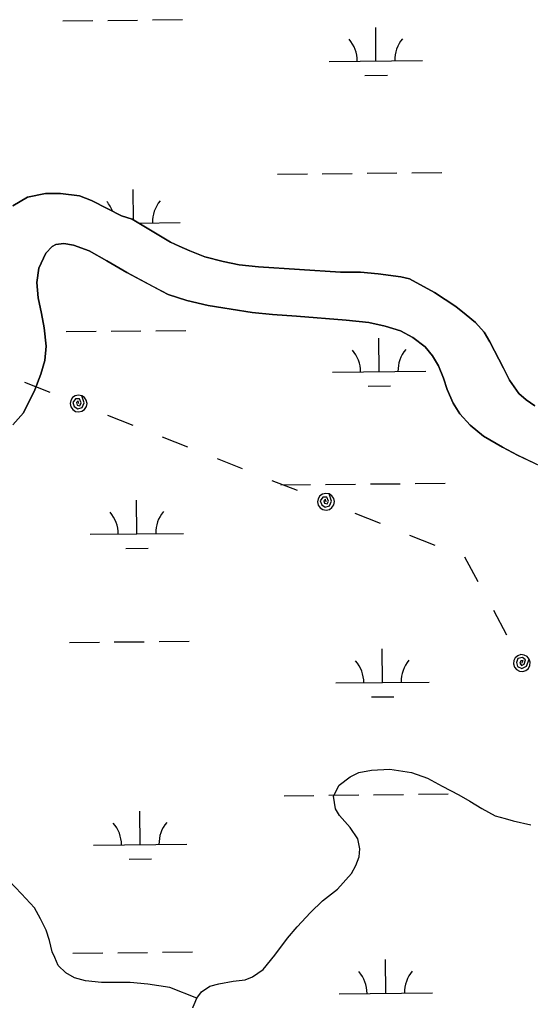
# Model space of a CAD drawing. Extents: x 3734862 to 3772949, y 391520 to 417239.
# Drawn here: x 3760146 to 3760693, y 411879 to 412929 of the extents above; entities that cross this region are included whole.
import ezdxf

# ---------------------------------------------------------------- set-up
doc = ezdxf.new("R2010")
doc.units = 0
for name, color, linetype in [('V-TOPO-SHOR', 7, 'Continuous'), ('V-UTIL-LINE', 7, 'Continuous'), ('V-WETL-SWMP', 7, 'Continuous')]:
    doc.layers.add(name, color=color, linetype=linetype)

msp = doc.modelspace()

# ---------------------------------------------------------------- linework, layer by layer
at = {"layer": 'V-TOPO-SHOR'}
for points in [[(3760138.6, 412730), (3760154.4, 412739.1), (3760173.9, 412743.2), (3760189.7, 412743.1), (3760210.2, 412740.5), (3760223.1, 412735.6), (3760240.4, 412726.6), (3760255.1, 412719.4), (3760266.7, 412715.5), (3760307.6, 412691.1), (3760316.8, 412686.7), (3760328.3, 412681.8), (3760344.6, 412675.4), (3760364.2, 412670.3), (3760381.1, 412666.9), (3760401.8, 412664.8), (3760489.7, 412658.9), (3760511.4, 412659), (3760530.3, 412657.1), (3760554.6, 412654.1), (3760563.8, 412651.8), (3760590.6, 412637)], [(3760604.2, 412533.3), (3760600.1, 412545.6), (3760594.7, 412558.6), (3760588.4, 412569.3), (3760580.7, 412578.9), (3760567.4, 412589.1), (3760554, 412596.1), (3760537.5, 412601.3), (3760520, 412604.9), (3760496, 412607.4), (3760442.8, 412612), (3760417.1, 412613.5), (3760395.3, 412615.7), (3760372.7, 412619.2), (3760348.1, 412623.1), (3760325, 412628.5), (3760305.2, 412635), (3760289.5, 412643.2), (3760260.8, 412658.4), (3760239.6, 412671.2), (3760220.5, 412681.8), (3760203.7, 412688), (3760193.3, 412689.6), (3760184.8, 412688.7), (3760180.8, 412686.5), (3760174, 412679.2), (3760166.6, 412663.3), (3760164.4, 412648), (3760165.9, 412631.5), (3760169.4, 412614.6), (3760172.3, 412599.3), (3760174.5, 412579.6), (3760173, 412564.5), (3760168.8, 412549.9), (3760162.4, 412532.8), (3760150.3, 412508.2), (3760138.6, 412495.5)], [(3760590.6, 412637), (3760613.4, 412622.2), (3760624.5, 412613.4), (3760634.5, 412605.2), (3760643.6, 412594.6), (3760649.7, 412584.2), (3760664.6, 412556.3), (3760670.9, 412543.5), (3760680.8, 412528.9), (3760688.9, 412522.1), (3760698.1, 412515.9)], [(3760698.2, 412454.1), (3760679.4, 412462.9), (3760663.3, 412471.5), (3760643.1, 412483.5), (3760628.7, 412495.3), (3760617.6, 412507.4), (3760610.7, 412518.8), (3760604.2, 412533.3)], [(3760509.5, 412123.3), (3760523.1, 412125.9), (3760542.7, 412126.8), (3760565.9, 412123.4), (3760583.1, 412117.4), (3760598.6, 412108.9), (3760616.5, 412099.5), (3760628.3, 412092.7), (3760641.3, 412084.7), (3760655.6, 412076.9), (3760666.3, 412074.1), (3760674.7, 412071.7), (3760693.7, 412067.2)], [(3760330.3, 411868.4), (3760336, 411881.8), (3760340.9, 411888.6), (3760349.7, 411894.8), (3760359.6, 411897.1), (3760374.8, 411899.9), (3760387.6, 411901.4), (3760395.6, 411904.5), (3760407.1, 411912.6), (3760419.6, 411927.9), (3760432.9, 411945.9), (3760443.4, 411958.2), (3760457.6, 411973.4), (3760470.5, 411986), (3760486.5, 411998.6), (3760501.7, 412015.1), (3760506.2, 412023.8), (3760509.9, 412033.1), (3760510.6, 412041.8), (3760508.3, 412052.5), (3760500, 412064.6), (3760488.9, 412077.3), (3760484.3, 412084.3), (3760482.4, 412097.9), (3760488.5, 412109.7), (3760500, 412118.8), (3760509.5, 412123.3)], [(3760336, 411881.8), (3760307, 411893.3), (3760283.3, 411896.9), (3760264.6, 411898.4), (3760249.3, 411898.6), (3760233.6, 411898.7), (3760216.5, 411900.2), (3760205, 411903.4), (3760195.6, 411908.8), (3760187.5, 411916.8), (3760183.8, 411925.2), (3760181, 411931.5), (3760177.9, 411943.7), (3760174.5, 411954.5), (3760168.4, 411966.6), (3760161.9, 411978.4), (3760148, 411993.4), (3760134.3, 412007.7)]]:
    msp.add_lwpolyline(points, dxfattribs=at)
at = {"layer": 'V-UTIL-LINE'}
for points in [[(3760151.3, 412541.3), (3760178.3, 412530.6)], [(3760209.3, 412518.3), (3760208.6, 412521.1), (3760207.1, 412519.4), (3760207.8, 412516.7), (3760210.6, 412515.9), (3760212, 412519), (3760210.2, 412523.4), (3760206, 412523.2), (3760203, 412519.3), (3760204.6, 412515), (3760208.3, 412512.5), (3760212.9, 412514), (3760215.2, 412519), (3760212.6, 412526.7), (3760209.1, 412527.3), (3760205.7, 412526.6), (3760202.8, 412524.6), (3760200.9, 412521.6), (3760200.3, 412518.2), (3760201, 412514.7), (3760203, 412511.8), (3760205.9, 412509.9), (3760209.4, 412509.3), (3760212.8, 412510), (3760215.7, 412512), (3760217.6, 412515), (3760218.3, 412518.4), (3760217.5, 412521.9), (3760215.5, 412524.8), (3760212.6, 412526.7)], [(3760240.2, 412506), (3760267.2, 412495.3)], [(3760298.9, 412482.7), (3760325.9, 412472)], [(3760357.6, 412459.4), (3760384.6, 412448.7)], [(3760416.4, 412436.1), (3760443.3, 412425.4)], [(3760474.3, 412413.1), (3760473.6, 412415.9), (3760472.1, 412414.2), (3760472.8, 412411.5), (3760475.6, 412410.8), (3760477, 412413.9), (3760475.2, 412418.2), (3760471, 412418), (3760468, 412414.1), (3760469.7, 412409.8), (3760473.3, 412407.3), (3760477.9, 412408.8), (3760480.3, 412413.8), (3760477.6, 412421.5), (3760474.2, 412422.1), (3760470.7, 412421.4), (3760467.8, 412419.4), (3760465.9, 412416.4), (3760465.3, 412413), (3760466, 412409.6), (3760468, 412406.7), (3760471, 412404.8), (3760474.4, 412404.1), (3760477.9, 412404.9), (3760480.7, 412406.9), (3760482.7, 412409.8), (3760483.3, 412413.3), (3760482.5, 412416.7), (3760480.6, 412419.6), (3760477.6, 412421.5)], [(3760505.2, 412400.8), (3760532.2, 412390.1)], [(3760563.9, 412377.5), (3760590.9, 412366.8)], [(3760622.7, 412354.2), (3760636.9, 412327.9)], [(3760653.6, 412297), (3760667.8, 412270.7)], [(3760684.1, 412240.5), (3760685.4, 412243.1), (3760683.1, 412242.8), (3760681.9, 412240.3), (3760683.6, 412237.9), (3760686.6, 412239.3), (3760688.1, 412243.8), (3760684.7, 412246.4), (3760679.9, 412245.3), (3760678.4, 412241), (3760679.6, 412236.7), (3760684.1, 412234.8), (3760689.1, 412237.2), (3760692, 412244.8), (3760689.7, 412247.5), (3760686.6, 412249.1), (3760683.1, 412249.5), (3760679.8, 412248.4), (3760677.1, 412246.2), (3760675.4, 412243.1), (3760675.1, 412239.6), (3760676.1, 412236.2), (3760678.4, 412233.5), (3760681.5, 412231.9), (3760685, 412231.6), (3760688.3, 412232.6), (3760691.1, 412234.8), (3760692.7, 412237.9), (3760693, 412241.4), (3760692, 412244.8)]]:
    msp.add_lwpolyline(points, dxfattribs=at)
at = {"layer": 'V-WETL-SWMP'}
for p, q in [((3760192.5, 412927.9), (3760224.5, 412928.3)), ((3760240.5, 412928.4), (3760272.5, 412928.8)), ((3760288.5, 412928.9), (3760320.5, 412929.3)), ((3760527.8, 412885), (3760527.5, 412921)), ((3760477.8, 412884.5), (3760577.8, 412885.6)), ((3760516, 412869.5), (3760540, 412869.7)), ((3760518.3, 412764.8), (3760550.3, 412765.2)), ((3760566.3, 412765.4), (3760598.3, 412765.7)), ((3760422.3, 412763.8), (3760454.3, 412764.2)), ((3760470.3, 412764.3), (3760502.3, 412764.7)), ((3760268.2, 412714.6), (3760267.8, 412747.5)), ((3760273.4, 412711.5), (3760318.2, 412712)), ((3760196, 412595.3), (3760228, 412595.6)), ((3760244, 412595.8), (3760276, 412596.1)), ((3760292, 412596.3), (3760324, 412596.6)), ((3760531.3, 412552.4), (3760531, 412588.4)), ((3760481.4, 412551.8), (3760581.3, 412552.9)), ((3760519.5, 412536.8), (3760543.5, 412537.1)), ((3760425.8, 412431.2), (3760457.8, 412431.5)), ((3760473.8, 412431.7), (3760505.8, 412432)), ((3760521.8, 412432.2), (3760553.8, 412432.5)), ((3760569.8, 412432.7), (3760601.8, 412433)), ((3760271.7, 412378.8), (3760271.4, 412414.8)), ((3760221.7, 412378.3), (3760321.7, 412379.3)), ((3760259.9, 412363.2), (3760283.9, 412363.5)), ((3760199.5, 412262.6), (3760231.5, 412262.9)), ((3760247.5, 412263.1), (3760279.5, 412263.4)), ((3760295.5, 412263.6), (3760327.5, 412264)), ((3760534.9, 412219.7), (3760534.5, 412255.7)), ((3760484.9, 412219.2), (3760584.9, 412220.2)), ((3760523, 412204.2), (3760547, 412204.4)), ((3760429.3, 412098.5), (3760461.3, 412098.9)), ((3760477.3, 412099), (3760509.3, 412099.4)), ((3760525.3, 412099.5), (3760557.3, 412099.9)), ((3760573.3, 412100), (3760605.3, 412100.4)), ((3760275.2, 412046.1), (3760274.9, 412082.1)), ((3760225.2, 412045.6), (3760325.2, 412046.7)), ((3760263.4, 412030.6), (3760287.4, 412030.8)), ((3760203.1, 411929.9), (3760235.1, 411930.3)), ((3760251.1, 411930.5), (3760283.1, 411930.8)), ((3760299.1, 411931), (3760331.1, 411931.3)), ((3760538.4, 411887.1), (3760538, 411923.1)), ((3760488.4, 411886.5), (3760588.4, 411887.6))]:
    msp.add_line(p, q, dxfattribs=at)
for points in [[(3760210.2, 412740.5), (3760189.7, 412743.1), (3760173.9, 412743.2), (3760154.4, 412739.1), (3760138.6, 412730)], [(3760698.1, 412515.9), (3760688.9, 412522.1), (3760680.8, 412528.9), (3760670.9, 412543.5), (3760664.6, 412556.3), (3760649.7, 412584.2), (3760643.6, 412594.6), (3760634.5, 412605.2), (3760624.5, 412613.4), (3760613.4, 412622.2), (3760590.6, 412637), (3760563.8, 412651.8), (3760554.6, 412654.1), (3760530.3, 412657.1), (3760511.4, 412659), (3760489.7, 412658.9), (3760401.8, 412664.8), (3760381.1, 412666.9), (3760364.2, 412670.3), (3760344.6, 412675.4), (3760328.3, 412681.8), (3760316.8, 412686.7), (3760307.6, 412691.1), (3760266.7, 412715.5), (3760255.1, 412719.4), (3760240.4, 412726.6), (3760223.1, 412735.6), (3760210.2, 412740.5)], [(3760138.6, 412495.5), (3760150.3, 412508.2), (3760162.4, 412532.8), (3760168.8, 412549.9), (3760173, 412564.5), (3760174.5, 412579.6), (3760172.3, 412599.3), (3760169.4, 412614.6), (3760165.9, 412631.5), (3760164.4, 412648), (3760166.6, 412663.3), (3760174, 412679.2), (3760180.8, 412686.5), (3760184.8, 412688.7), (3760193.4, 412689.6), (3760203.7, 412688), (3760220.5, 412681.8), (3760239.6, 412671.2), (3760260.8, 412658.4), (3760305.2, 412635), (3760325, 412628.5), (3760348.1, 412623.1), (3760395.3, 412615.7), (3760417.1, 412613.5), (3760442.8, 412612), (3760496, 412607.4), (3760520, 412604.9), (3760537.5, 412601.3), (3760554, 412596.1), (3760567.4, 412589.1), (3760580.7, 412578.9), (3760588.4, 412569.3), (3760594.7, 412558.6), (3760600.1, 412545.6), (3760604.2, 412533.3), (3760610.7, 412518.8), (3760617.6, 412507.4), (3760628.7, 412495.3), (3760643.1, 412483.5), (3760663.3, 412471.5), (3760679.4, 412462.9), (3760715.7, 412445.9)]]:
    msp.add_lwpolyline(points, dxfattribs=at)
for centre, start, end in [((3760472.6, 412884.9), 359.8334, 41.377), ((3760583.1, 412886.1), 139.8334, 181.377), ((3760213, 412711.3), 20.8554, 41.377), ((3760323.5, 412712.5), 139.8334, 181.377), ((3760586.6, 412553.4), 139.8334, 181.377), ((3760476.1, 412552.3), 359.8334, 41.377), ((3760216.5, 412378.7), 359.8334, 41.377), ((3760327, 412379.9), 139.8334, 181.377), ((3760479.6, 412219.6), 359.8334, 41.377), ((3760590.1, 412220.8), 139.8334, 181.377), ((3760220, 412046), 359.8334, 41.377), ((3760330.5, 412047.2), 139.8334, 181.377), ((3760483.1, 411886.9), 359.8334, 41.377), ((3760593.6, 411888.1), 139.8334, 181.377)]:
    msp.add_arc(centre, 35.2, start, end, dxfattribs=at)

doc.saveas('drawing.dxf')
